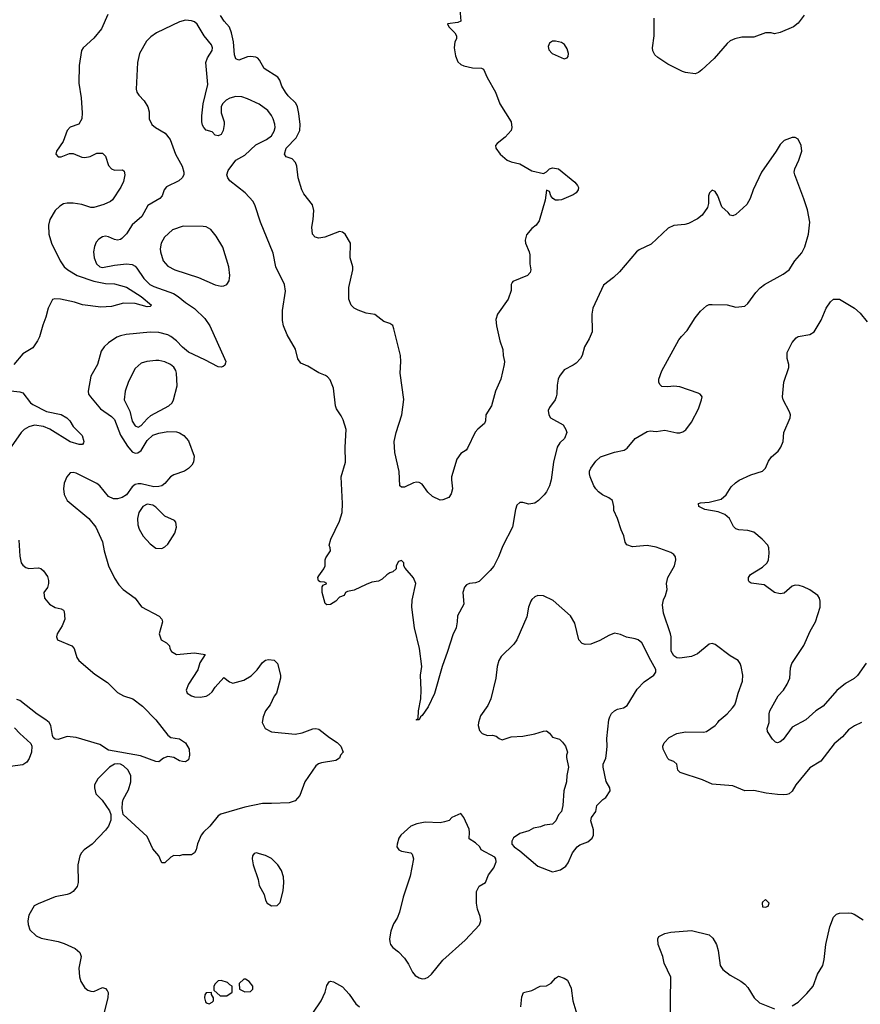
# Model space of a CAD drawing. Header units: inches. Extents: x 1473912 to 1647258, y 640388 to 773423.
# Tile 367 of 420: x 1590189 to 1595871, y 682047 to 688699. Entities that reach past the tile are written whole.
import ezdxf

# ---------------------------------------------------------------- set-up
doc = ezdxf.new("R2010")
doc.units = ezdxf.units.IN
doc.header["$MEASUREMENT"] = 0
doc.layers.add('B5698', color=7, linetype='Continuous')

msp = doc.modelspace()

# ---------------------------------------------------------------- linework, layer by layer
at = {"layer": 'B5698', "color": 5}
for points, elevation in [([(1593164.4, 688770), (1593170.7, 688690), (1593150, 688680.9), (1593081, 688670), (1593090.6, 688650), (1593130.2, 688610.2), (1593140.4, 688590), (1593140.5, 688570), (1593130.5, 688550), (1593126.4, 688510), (1593135.1, 688455.1), (1593150, 688414.8), (1593170, 688395.5), (1593190, 688386.7), (1593250, 688373.7), (1593310, 688372.4), (1593324.9, 688364.9), (1593348.9, 688308.9), (1593405.5, 688210), (1593433.4, 688130), (1593510.8, 688010), (1593514.8, 687970), (1593510.7, 687950), (1593470, 687905.2), (1593416.8, 687863.2), (1593406, 687850), (1593407.3, 687830), (1593435.5, 687790), (1593483, 687750), (1593510, 687738.5), (1593570, 687725.3), (1593650, 687677.8), (1593730, 687660.5), (1593749.6, 687670.4), (1593770, 687690.6), (1593790, 687697.3), (1593830, 687691.3), (1593940.4, 687600.4), (1593959.5, 687579.5), (1593964.9, 687564.9), (1593963.8, 687550), (1593950.5, 687530), (1593930, 687516.3), (1593850, 687483), (1593830, 687479.7), (1593810, 687480.5), (1593792.7, 687490), (1593778.4, 687510), (1593770, 687538), (1593750, 687548), (1593739.7, 687480.3), (1593700.3, 687339.7), (1593680.7, 687310), (1593650, 687289.3), (1593614.2, 687245.8), (1593606, 687210), (1593608.7, 687188.7), (1593633, 687130), (1593636.3, 687110), (1593637.3, 687050), (1593644, 687010), (1593638.8, 686990), (1593621, 686970), (1593522, 686930), (1593516.9, 686923.1), (1593511.3, 686910), (1593512, 686870), (1593491.3, 686810), (1593418, 686710), (1593406.4, 686673.6), (1593410.7, 686630), (1593434.9, 686530), (1593454.9, 686470), (1593456.3, 686430), (1593464.9, 686390), (1593464, 686370), (1593440.5, 686270), (1593404.9, 686190), (1593378.4, 686090), (1593340.7, 686030), (1593337.3, 685990), (1593330.7, 685970), (1593286.3, 685933.7), (1593267.7, 685912.3), (1593216.7, 685803.3), (1593206, 685790), (1593170, 685769.2), (1593144, 685730), (1593108.7, 685611.3), (1593107, 685590), (1593114, 685530), (1593104.9, 685495.1), (1593089, 685471), (1593050, 685455.8), (1593030, 685453), (1592978.3, 685478.3), (1592948.1, 685508.1), (1592910, 685560.9), (1592890, 685571.6), (1592870, 685573.6), (1592850, 685569.6), (1592790, 685541.6), (1592770, 685540.9), (1592759.3, 685550), (1592754.2, 685645.8), (1592724.9, 685775.1), (1592721.1, 685850), (1592733.5, 685910), (1592772.8, 686030), (1592785.9, 686134.1), (1592761.8, 686310), (1592765.5, 686390), (1592762, 686430), (1592718.9, 686610), (1592710, 686632.3), (1592690, 686646.6), (1592650, 686659.3), (1592590, 686706.6), (1592530, 686716.9), (1592476.6, 686736.6), (1592450, 686749.6), (1592429.6, 686770), (1592414.7, 686810), (1592412.8, 686890), (1592440.5, 687010), (1592441.3, 687030), (1592422, 687090), (1592424.2, 687190), (1592390, 687249.4), (1592370, 687264.5), (1592350, 687267), (1592251.3, 687230), (1592210, 687223.6), (1592185.2, 687230), (1592167.3, 687250), (1592162.7, 687297.3), (1592173.3, 687350), (1592176.2, 687410), (1592168, 687448), (1592110, 687522), (1592095.8, 687550), (1592071, 687631), (1592061.3, 687710), (1592053.4, 687733.4), (1592030, 687758), (1591990, 687773.2), (1591978, 687790), (1591989.8, 687830), (1592058.9, 687901.1), (1592082.7, 687950), (1592084.2, 687990), (1592075.2, 688064.8), (1592066.4, 688110), (1592055.6, 688135.6), (1592004.7, 688184.7), (1591985, 688210), (1591960.4, 688250), (1591947.6, 688290), (1591933.1, 688310), (1591840.5, 688370), (1591810, 688426.6), (1591798.9, 688438.9), (1591786.3, 688446.3), (1591750, 688449.8), (1591730, 688448.6), (1591670, 688425.4), (1591650, 688434.5), (1591641.5, 688461.5), (1591633.7, 688550), (1591621.7, 688610), (1591608.2, 688648.2), (1591570.5, 688690), (1591546.5, 688726.5)], 720), ([(1590785.5, 688734.5), (1590742.3, 688637.7), (1590690, 688575.1), (1590618, 688510), (1590606.4, 688490), (1590590.3, 688390), (1590588.5, 688270), (1590603.7, 688170), (1590612, 688070), (1590610.3, 688029.7), (1590590, 687993.2), (1590530, 687972.3), (1590510.6, 687950), (1590483.7, 687876.3), (1590437.6, 687810), (1590433, 687790), (1590450, 687773), (1590470, 687772.2), (1590526.1, 687793.9), (1590550, 687794.2), (1590610, 687770.9), (1590630, 687767.4), (1590664.7, 687775.3), (1590710, 687797.6), (1590750, 687798), (1590770, 687776), (1590790, 687714), (1590810, 687690.4), (1590830, 687683.1), (1590884.9, 687684.9), (1590895.9, 687675.9), (1590899.2, 687650), (1590890, 687606), (1590873.5, 687566.5), (1590817.2, 687482.8), (1590802.8, 687470), (1590758.8, 687450), (1590690, 687429.7), (1590670, 687429.7), (1590608.7, 687450), (1590550, 687459.8), (1590510, 687460.4), (1590485.4, 687454.6), (1590460.2, 687439.8), (1590428.5, 687410), (1590392.4, 687350), (1590384.4, 687310), (1590387.2, 687250), (1590403.1, 687190), (1590463.1, 687070), (1590490.3, 687030), (1590513.7, 687010), (1590578.4, 686970), (1590690, 686931.5), (1590770, 686917.3), (1590830, 686914.5), (1590911.2, 686891.2), (1591011.3, 686830), (1591079.1, 686770), (1591070, 686760.9), (1591050, 686758.9), (1590970, 686781.4), (1590890, 686784.2), (1590810, 686760.8), (1590737.2, 686757.2), (1590613.1, 686773.1), (1590559, 686790), (1590466, 686810), (1590426.8, 686813.2), (1590411.6, 686808.4), (1590381, 686750), (1590366.8, 686690), (1590344.7, 686635.3), (1590323.4, 686556.6), (1590310, 686528.7), (1590277.1, 686482.9), (1590210, 686441.2), (1590150.4, 686369.6)], 720), ([(1595878.8, 683950), (1595831.9, 683928.1), (1595790, 683900.7), (1595750, 683854), (1595692.8, 683807.2), (1595602.8, 683690), (1595530, 683643.7), (1595434.9, 683530), (1595410, 683486.6), (1595390.3, 683469.7), (1595374.4, 683465.6), (1595350, 683461.7), (1595310, 683463.9), (1595233.6, 683473.6), (1595150, 683492.2), (1595090, 683489.7), (1595010, 683523.9), (1594870, 683535), (1594804.2, 683564.2), (1594652.2, 683612.2), (1594636.9, 683630), (1594629.5, 683670), (1594610, 683687.3), (1594579.3, 683699.3), (1594570, 683708.7), (1594538, 683770), (1594535.8, 683790), (1594545.6, 683814.4), (1594579.6, 683850), (1594630, 683876.5), (1594690, 683888.7), (1594810, 683884.9), (1594830, 683890.7), (1594888.7, 683930), (1594908.7, 683950), (1594916, 683964), (1594970, 684010.6), (1595007, 684050), (1595022, 684070), (1595029.5, 684090), (1595045.1, 684150), (1595073.6, 684230), (1595076.9, 684270), (1595065.6, 684330), (1595059.6, 684350), (1595044.5, 684370), (1594990, 684401.7), (1594890, 684478.9), (1594870, 684485.1), (1594850, 684480.5), (1594770, 684414.7), (1594730, 684396.1), (1594650, 684384.8), (1594630, 684387.7), (1594610, 684400.5), (1594592.8, 684432.8), (1594592.3, 684530), (1594588.4, 684550), (1594541.2, 684690), (1594533.2, 684746.8), (1594539.5, 684780.5), (1594553.6, 684810), (1594565.1, 684850), (1594561.3, 684890), (1594569.6, 684929.6), (1594615.8, 685010), (1594623.6, 685050), (1594620.7, 685070), (1594610, 685086), (1594590, 685098.4), (1594490, 685135.8), (1594430, 685146.9), (1594330, 685136.9), (1594291.6, 685151.6), (1594280.9, 685170), (1594272.3, 685212.3), (1594253.2, 685253.2), (1594229.6, 685330), (1594204.1, 685384.1), (1594203.7, 685410), (1594195.1, 685450), (1594170, 685469.4), (1594129.2, 685490), (1594101.2, 685510), (1594082.7, 685530), (1594069.3, 685550), (1594043.7, 685610), (1594039.3, 685630), (1594041.2, 685650), (1594049.2, 685670), (1594082.5, 685717.5), (1594114.2, 685745.8), (1594210, 685776.3), (1594275.3, 685790), (1594295.9, 685804.1), (1594349.5, 685870.5), (1594430, 685916), (1594450, 685921), (1594490, 685917.3), (1594550, 685924.9), (1594630, 685907.7), (1594650, 685907.3), (1594670, 685914), (1594691.4, 685928.6), (1594730, 685981), (1594776, 686070), (1594797.2, 686130), (1594802, 686150), (1594798, 686158), (1594788, 686170), (1594775.5, 686175.5), (1594650, 686218.4), (1594610, 686222.9), (1594570, 686218), (1594530, 686221.2), (1594515.1, 686235.1), (1594509.4, 686250), (1594509.6, 686270), (1594530, 686326), (1594644.9, 686535.1), (1594661.3, 686558.7), (1594701.5, 686598.5), (1594754.2, 686685.8), (1594789.6, 686730.4), (1594830, 686766), (1594850, 686774.8), (1594870, 686774.8), (1594970, 686773.4), (1595030, 686757.3), (1595090, 686764), (1595110, 686781), (1595163.9, 686856.1), (1595193.6, 686886.4), (1595224, 686910), (1595350, 686980.4), (1595389.4, 687010), (1595427.3, 687070), (1595475.5, 687124.5), (1595495.8, 687164.2), (1595521.1, 687250), (1595529.7, 687330), (1595513.7, 687413.7), (1595489.6, 687489.6), (1595427, 687650), (1595424.5, 687670), (1595427.7, 687692.3), (1595454.5, 687750), (1595475.1, 687810), (1595471.2, 687850), (1595450, 687892.3), (1595430, 687903.7), (1595410, 687902.7), (1595356.8, 687883.2), (1595330, 687855.3), (1595302.8, 687810), (1595202, 687670), (1595146.8, 687550), (1595126, 687490), (1595104.7, 687450), (1595030, 687382), (1595010, 687374), (1594990, 687378), (1594976.5, 687396.5), (1594934, 687434), (1594908, 687510), (1594890, 687538), (1594870, 687548), (1594852, 687530), (1594844.7, 687510), (1594843.6, 687456.4), (1594838, 687430), (1594801.4, 687378.6), (1594770, 687354), (1594710, 687322), (1594685.4, 687314.6), (1594610, 687309.2), (1594571.3, 687290), (1594456.4, 687183.6), (1594375.6, 687144.4), (1594357.3, 687130), (1594243.4, 686996.6), (1594202.5, 686957.5), (1594135.3, 686904.7), (1594063, 686750), (1594055.5, 686710), (1594059.1, 686590), (1594037.5, 686542.5), (1594006, 686490), (1593990.7, 686430), (1593978.8, 686410), (1593950, 686379), (1593930, 686364), (1593870, 686334), (1593837.3, 686290), (1593827.7, 686270), (1593820.7, 686230), (1593819.1, 686170), (1593814, 686150), (1593807.3, 686130), (1593770, 686079), (1593762, 686058), (1593764.4, 686030), (1593777.3, 686010), (1593861.4, 685961.4), (1593881, 685930), (1593886, 685910), (1593871.3, 685870), (1593839.6, 685840.4), (1593822, 685810), (1593796, 685710), (1593782, 685590), (1593770.7, 685550), (1593750.8, 685510), (1593734.8, 685490), (1593694.8, 685450), (1593670, 685432.7), (1593630, 685425.2), (1593590, 685437.2), (1593570, 685437.2), (1593550, 685419), (1593540.5, 685390), (1593518.8, 685270), (1593455.1, 685144.9), (1593424.6, 685070), (1593392.8, 685007.2), (1593370, 684977.6), (1593295.6, 684904.4), (1593270, 684895.1), (1593230, 684889.4), (1593210, 684880.9), (1593195.6, 684864.4), (1593184.4, 684830), (1593190.3, 684750), (1593148.9, 684671.1), (1593147, 684630), (1593138.9, 684590), (1593116.5, 684543.5), (1593081.5, 684430), (1593043.6, 684330), (1592993.7, 684146.3), (1592950, 684057.2), (1592910, 683999), (1592898, 683990), (1592890, 683968.7), (1592870, 683966), (1592870, 683972), (1592882, 683978), (1592884.5, 684030), (1592899.7, 684110), (1592902.2, 684170), (1592898.5, 684270), (1592906.2, 684330), (1592891.1, 684450), (1592856.8, 684590), (1592840.4, 684730), (1592842.9, 684777.1), (1592867.6, 684890), (1592850, 684929.3), (1592794.6, 684994.6), (1592786, 685010), (1592786, 685030), (1592770, 685046), (1592750, 685038), (1592734, 685010), (1592734, 684990), (1592711, 684969), (1592690, 684962), (1592670, 684948.7), (1592639.8, 684920.2), (1592613.4, 684906.6), (1592570, 684898), (1592530, 684883.7), (1592450, 684845.2), (1592404.7, 684835.3), (1592391.3, 684828.7), (1592382, 684810), (1592350, 684798), (1592326, 684770), (1592290, 684747), (1592266, 684746), (1592254.6, 684754.6), (1592232.7, 684830), (1592233.6, 684866.4), (1592240.2, 684879.8), (1592266, 684890), (1592250, 684898), (1592220.4, 684900.4), (1592208.7, 684908.7), (1592205.2, 684930), (1592210, 684942), (1592245.2, 684990), (1592253.2, 685010), (1592253.2, 685050), (1592257.2, 685062.8), (1592289, 685110), (1592288.7, 685130), (1592281.2, 685150), (1592292.3, 685190), (1592350, 685311), (1592369.6, 685370), (1592371.6, 685430), (1592361.6, 685610), (1592391.3, 685710), (1592389.8, 685810), (1592395.1, 685930), (1592375.7, 685995.7), (1592362.6, 686022.6), (1592330, 686069.6), (1592322.7, 686090), (1592309.7, 686209.7), (1592286.5, 686266.5), (1592270, 686286), (1592255.3, 686295.3), (1592210, 686312.7), (1592137.2, 686357.2), (1592090, 686379.3), (1592068.1, 686408.1), (1592052.2, 686472.2), (1591996, 686570), (1591972.7, 686630), (1591965.8, 686665.8), (1591966, 686734), (1591985.8, 686865.8), (1591979.6, 686910), (1591921.1, 687030), (1591902, 687122), (1591816.3, 687330), (1591780.7, 687440.7), (1591767.8, 687470), (1591713.3, 687530), (1591609.4, 687610), (1591595.1, 687630), (1591589.5, 687650), (1591598.9, 687681.1), (1591649.2, 687750), (1591710, 687784.4), (1591785.6, 687854.4), (1591858, 687890), (1591890, 687913.8), (1591910, 687945.3), (1591915, 687970), (1591913.1, 687993.1), (1591901.6, 688030), (1591891.6, 688051.6), (1591865.7, 688085.7), (1591807.5, 688127.5), (1591730, 688164.6), (1591690, 688177.2), (1591650, 688180.9), (1591610, 688169.8), (1591584.6, 688155.4), (1591559.6, 688130), (1591550.2, 688110), (1591550.2, 688070.2), (1591570.4, 688010), (1591570.4, 687990), (1591564.9, 687950), (1591550, 687924), (1591530, 687914), (1591510, 687919), (1591490, 687942), (1591450, 687953.2), (1591433.2, 687970), (1591425.6, 687985.6), (1591420.7, 688010), (1591421.3, 688050), (1591428.8, 688130), (1591459.9, 688260.1), (1591446.3, 688410), (1591458.2, 688441.8), (1591489.7, 688490), (1591491.9, 688510), (1591486, 688530), (1591435, 688590), (1591388.4, 688668.4), (1591370, 688683.9), (1591350, 688691.9), (1591310, 688695.3), (1591270, 688685.6), (1591114, 688610), (1591076.4, 688583.6), (1591046.5, 688553.5), (1590998.4, 688470), (1590984.9, 688410), (1590977.1, 688230), (1590982, 688210), (1590993.4, 688190), (1591030.5, 688150), (1591056.3, 688110), (1591063.5, 688076.5), (1591064.9, 688030), (1591082, 687990), (1591107.7, 687970), (1591172.8, 687932.8), (1591206, 687890), (1591242, 687790), (1591288, 687710), (1591298, 687670), (1591298, 687650), (1591288.2, 687630), (1591263.8, 687610), (1591180.5, 687570), (1591165.3, 687550), (1591153.1, 687510), (1591136.5, 687490), (1591055.5, 687444.5), (1591015.8, 687370), (1590950, 687314.2), (1590910, 687252.6), (1590879.4, 687220.6), (1590870, 687213.7), (1590850, 687209.7), (1590830, 687213.1), (1590790, 687232), (1590770, 687236.4), (1590750, 687233.1), (1590723, 687217), (1590705.1, 687194.9), (1590693.8, 687166.2), (1590688.4, 687130), (1590692.7, 687090), (1590708.4, 687050), (1590730, 687028.6), (1590750, 687025.7), (1590830, 687041.7), (1590910, 687050.2), (1590950, 687045), (1590970, 687033.8), (1590981.4, 687021.4), (1591028, 686950), (1591069.4, 686909.4), (1591095.6, 686895.6), (1591229, 686849), (1591260.9, 686830), (1591310, 686789.2), (1591370, 686748.1), (1591439.8, 686679.8), (1591474.9, 686630), (1591574.4, 686410), (1591581.6, 686390), (1591579.9, 686380.1), (1591574.6, 686365.4), (1591563.4, 686356.6), (1591550, 686352), (1591530, 686353.3), (1591441, 686401), (1591330, 686452.1), (1591290, 686485.6), (1591250, 686528.6), (1591210, 686559.3), (1591189.4, 686570), (1591130, 686585), (1591070, 686588.1), (1590908.4, 686571.6), (1590870, 686563.5), (1590846.5, 686553.5), (1590790, 686517), (1590760.5, 686490), (1590740.9, 686459.1), (1590714.9, 686370), (1590670.3, 686289.7), (1590652, 686190), (1590654, 686170), (1590667.2, 686150), (1590734.7, 686070), (1590810, 686017.4), (1590830, 685996.9), (1590871.3, 685891.3), (1590916.9, 685816.9), (1590950, 685780.2), (1590970, 685771.3), (1590986.7, 685773.3), (1591010, 685788.9), (1591050, 685856.5), (1591090, 685893.2), (1591130, 685906.7), (1591190, 685916.3), (1591250, 685913.6), (1591268.9, 685908.9), (1591299.1, 685890), (1591330, 685854.8), (1591368, 685750), (1591363.8, 685710), (1591352.4, 685690), (1591330, 685666.3), (1591302, 685650), (1591230, 685624.1), (1591209.6, 685610.4), (1591170, 685566), (1591149.4, 685550.6), (1591130, 685544.2), (1591096.3, 685543.7), (1591010, 685562.2), (1590990, 685563.9), (1590970, 685559), (1590950, 685542), (1590910, 685488.2), (1590882, 685470), (1590850, 685461.3), (1590822.7, 685462.7), (1590790, 685477.4), (1590730.3, 685550.3), (1590710, 685566.2), (1590570, 685635.8), (1590550, 685640.7), (1590530, 685638), (1590508.5, 685611.5), (1590490, 685568), (1590484.9, 685530), (1590490, 685492), (1590510.8, 685450), (1590657.3, 685330), (1590703.8, 685270), (1590750, 685171.3), (1590760.4, 685110), (1590790.4, 685010), (1590830, 684926.8), (1590859.9, 684879.9), (1590887.7, 684850), (1590970.4, 684790), (1591012.2, 684732.2), (1591131, 684670), (1591150.8, 684650), (1591154.8, 684630), (1591130.8, 684550), (1591144.7, 684510), (1591182, 684490), (1591202, 684470), (1591204.7, 684450), (1591216, 684430), (1591250, 684410.8), (1591370, 684420.7), (1591442, 684410), (1591406, 684354), (1591393.3, 684306.7), (1591330.6, 684210), (1591314.8, 684170), (1591321, 684150), (1591350, 684130.8), (1591370, 684124.9), (1591410, 684122), (1591450, 684128), (1591470, 684139.1), (1591490, 684158), (1591509.8, 684190.2), (1591570, 684254), (1591606.2, 684226.2), (1591630, 684217.1), (1591703.3, 684236.7), (1591752.9, 684267.1), (1591793.3, 684306.7), (1591830, 684356), (1591850, 684371), (1591870, 684376), (1591910, 684371.3), (1591931.3, 684350), (1591950.9, 684270.9), (1591951.3, 684250), (1591926, 684150), (1591910, 684128), (1591882.8, 684070), (1591850.4, 684029.6), (1591835.5, 683990), (1591828.4, 683950), (1591848, 683910), (1591890, 683888.2), (1592050, 683873.1), (1592098.9, 683881.1), (1592170, 683907.3), (1592190, 683910.7), (1592210, 683906.8), (1592282.8, 683850), (1592335.4, 683815.4), (1592359.1, 683790), (1592376, 683750), (1592358, 683730), (1592350.7, 683709.3), (1592326.4, 683693.6), (1592230, 683679.3), (1592208.1, 683671.9), (1592190, 683659), (1592115.5, 683550), (1592082, 683458), (1592050, 683420.9), (1592010, 683407.8), (1591890, 683402.6), (1591830, 683404.7), (1591710, 683379.7), (1591548.9, 683331.1), (1591530, 683319.5), (1591474.9, 683250), (1591430.5, 683210), (1591414.9, 683190), (1591390.8, 683130.8), (1591382.8, 683090), (1591370.7, 683069.3), (1591350, 683057.2), (1591290, 683056), (1591270, 683049.3), (1591230, 683052.7), (1591210, 683041.2), (1591170, 683002.7), (1591162, 683002), (1591150, 683002), (1591146.8, 683006.8), (1591129.2, 683050), (1591090, 683098), (1591050, 683181.6), (1590889.4, 683330), (1590882, 683370), (1590883.7, 683410), (1590889.5, 683430), (1590924.5, 683495.5), (1590939.3, 683550), (1590939.3, 683590), (1590921.5, 683630), (1590890, 683658.4), (1590870, 683668.6), (1590850, 683672.4), (1590830, 683669.9), (1590796.9, 683650), (1590717.1, 683570), (1590695.5, 683530), (1590694.9, 683510), (1590704.9, 683470), (1590746.7, 683426.7), (1590795.1, 683355.1), (1590804.4, 683330), (1590804.9, 683290), (1590790.3, 683250), (1590770, 683224.5), (1590679.5, 683130), (1590625.5, 683090), (1590606, 683070), (1590596.4, 683050), (1590583.1, 682990), (1590583.7, 682870), (1590577.8, 682842.2), (1590551.3, 682808.7), (1590530, 682795.8), (1590510, 682788.3), (1590430, 682773.7), (1590313.2, 682726.8), (1590287.5, 682712.5), (1590250.7, 682649.3), (1590244, 682610), (1590245.8, 682585.8), (1590258.8, 682550), (1590301, 682510), (1590334.2, 682494.2), (1590450, 682472.2), (1590490, 682457.6), (1590563.4, 682423.4), (1590596.1, 682396.1), (1590604, 682370), (1590587.9, 682292.1), (1590592.5, 682232.5), (1590601.7, 682201.7), (1590630, 682158.8), (1590650, 682142.8), (1590670, 682134.8), (1590690, 682134), (1590750, 682160.7), (1590770, 682154.8), (1590781.1, 682141.1), (1590787.7, 682127.7), (1590786, 682090), (1590749, 681950)], 740), ([(1595491, 688730), (1595450, 688675.3), (1595418, 688650), (1595330, 688612.7), (1595290, 688604), (1595269.1, 688609.1), (1595230, 688609.2), (1595150, 688580.9), (1595070, 688580.9), (1595022, 688570), (1594990, 688556), (1594970, 688539), (1594883.4, 688436.6), (1594799.9, 688360.1), (1594776.7, 688343.3), (1594753.6, 688333.6), (1594690, 688342), (1594669.5, 688349.5), (1594570, 688399.5), (1594502.6, 688442.6), (1594481.1, 688461.1), (1594467.7, 688487.7), (1594465.1, 688510), (1594477.4, 688590), (1594476.4, 688710)], 720), ([(1595910, 684350.9), (1595852.1, 684267.9), (1595830, 684248.7), (1595770, 684215.1), (1595712.6, 684167.4), (1595619, 684061), (1595570.3, 684030), (1595501.6, 683970), (1595410, 683919.1), (1595350, 683836.3), (1595330, 683820.5), (1595310, 683812.7), (1595298, 683818), (1595277.5, 683837.5), (1595242.7, 683890), (1595242, 683910), (1595255.1, 683950), (1595253.7, 684010), (1595259.8, 684030), (1595314.6, 684130), (1595350.7, 684169.3), (1595377.3, 684210), (1595395.2, 684250), (1595399.3, 684320.7), (1595407.8, 684350), (1595490, 684470.3), (1595532.6, 684567.4), (1595568.7, 684630), (1595598.2, 684730), (1595599.8, 684770), (1595595.5, 684790), (1595584.2, 684810), (1595530, 684846.3), (1595487.6, 684867.6), (1595456.8, 684876.8), (1595430, 684878), (1595410, 684872.2), (1595355.6, 684824.4), (1595330, 684819.6), (1595290, 684829.6), (1595221.1, 684881.1), (1595132.3, 684892.3), (1595120.2, 684900.2), (1595114, 684910), (1595116, 684930), (1595129.3, 684950), (1595210, 684999.6), (1595241.5, 685030), (1595249.8, 685050.2), (1595254.6, 685094.6), (1595252.1, 685130), (1595245.1, 685150), (1595207.7, 685190), (1595150, 685236.8), (1595110, 685248.7), (1595050, 685252), (1595030, 685259.7), (1595014.6, 685274.6), (1594986.9, 685330), (1594956, 685356), (1594910, 685374.2), (1594819, 685390), (1594779.3, 685410), (1594777.2, 685430), (1594790, 685435.8), (1594850, 685439.5), (1594930, 685460.4), (1594963.7, 685490), (1594998, 685542), (1595026, 685570), (1595052.4, 685587.6), (1595130, 685623.6), (1595209.4, 685650), (1595229.6, 685670), (1595250, 685716), (1595270, 685746.8), (1595315.1, 685784.9), (1595332.7, 685810), (1595349.4, 685850), (1595353.6, 685910), (1595395.6, 686010), (1595398, 686030), (1595392.6, 686050), (1595349.7, 686130), (1595344.7, 686150), (1595353, 686250), (1595387.3, 686350), (1595387.3, 686370), (1595375.6, 686410), (1595376.9, 686450), (1595410, 686517.3), (1595436, 686550), (1595450, 686557.6), (1595530, 686571.6), (1595558.7, 686590), (1595605.1, 686670), (1595639.5, 686750), (1595670, 686794), (1595690, 686810.6), (1595730, 686810.5), (1595830.8, 686750), (1595870, 686717.3), (1595917, 686657)], 720), ([(1590110, 686194.8), (1590190, 686185.7), (1590210, 686177.6), (1590262.6, 686110), (1590278.4, 686098.4), (1590370, 686052.8), (1590470, 686032.4), (1590506.8, 686010), (1590527.3, 685990), (1590550.7, 685950), (1590610.8, 685890), (1590622, 685850), (1590619.6, 685840.4), (1590614, 685830), (1590590.8, 685829.2), (1590530, 685847.6), (1590393.2, 685933.2), (1590349.9, 685949.9), (1590290, 685958.6), (1590250, 685948.8), (1590218.7, 685930), (1590198.9, 685910), (1590115.8, 685790)], 720), ([(1590183.4, 685183.4), (1590190, 685074), (1590199.5, 685030), (1590210, 685013.4), (1590230, 684998.4), (1590252.1, 684992.1), (1590315.4, 684995.4), (1590331.4, 684991.4), (1590350, 684974.9), (1590377.3, 684937.3), (1590384.7, 684910), (1590384.2, 684890), (1590376.1, 684863.9), (1590352.4, 684830), (1590357.6, 684790), (1590390.2, 684750.2), (1590430, 684728.4), (1590470, 684719.5), (1590484.9, 684710), (1590490, 684701), (1590493.4, 684650), (1590476.1, 684603.9), (1590442.8, 684550), (1590437.3, 684530), (1590444.9, 684510), (1590541, 684470), (1590556.3, 684450), (1590574.9, 684390), (1590589.1, 684369.1), (1590698, 684278), (1590782, 684222), (1590850, 684154), (1590890, 684131.8), (1590953.4, 684110), (1591020.2, 684060.2), (1591109.3, 683969.3), (1591190, 683865.5), (1591211.3, 683850), (1591270, 683840.3), (1591310, 683814.4), (1591334.4, 683770), (1591337.1, 683730), (1591330, 683699), (1591310, 683685.1), (1591290, 683687.3), (1591270, 683692.7), (1591230, 683714.5), (1591190, 683722), (1591161, 683710), (1591130, 683686), (1591110, 683687), (1591006.4, 683726.4), (1590790, 683764.7), (1590730, 683802.3), (1590571.2, 683848.8), (1590510, 683855.5), (1590450, 683835.4), (1590430, 683838.7), (1590416.2, 683850), (1590410, 683864), (1590399.8, 683930), (1590388.6, 683950), (1590366, 683970), (1590306.4, 684006.4), (1590190, 684098.7), (1590170, 684107.1)], 720), ([(1590154.5, 683914.5), (1590190, 683876.4), (1590263.8, 683810), (1590270.4, 683790), (1590268.7, 683750), (1590252.8, 683707.2), (1590236.7, 683683.3), (1590210, 683664.7), (1590090, 683648.4)], 720), ([(1595410, 682037.1), (1595450, 682061.3), (1595510, 682119.5), (1595552.2, 682170), (1595581.3, 682250), (1595617.2, 682310), (1595626.9, 682350), (1595636.9, 682450), (1595664.4, 682570), (1595690, 682634.8), (1595710, 682656.3), (1595730, 682663), (1595790, 682665.5), (1595810, 682662), (1595830, 682656.3), (1595890, 682618.8)], 740), ([(1594586.3, 681913.7), (1594589.4, 682230), (1594545.4, 682325.4), (1594536.4, 682370), (1594505.4, 682450), (1594501.3, 682490), (1594510, 682504.9), (1594550, 682526.4), (1594590, 682534.4), (1594730, 682546.4), (1594850, 682516.4), (1594874.5, 682494.5), (1594899.6, 682450), (1594910.3, 682410), (1594922.4, 682310), (1594941.4, 682281.4), (1594990, 682243), (1595063.4, 682203.4), (1595090, 682182.8), (1595110, 682161), (1595153.4, 682090), (1595190, 682058), (1595290, 682017.1)], 740), ([(1593575.6, 682030), (1593582, 682098), (1593594, 682126), (1593650, 682141), (1593706, 682170), (1593750, 682171), (1593782, 682190), (1593810, 682224.7), (1593830, 682238), (1593870, 682224.7), (1593891, 682210), (1593915.8, 682155.8), (1593928.5, 682070), (1593980.7, 681890)], 740), ([(1592170, 681987.7), (1592227.6, 682070), (1592253.6, 682130), (1592265.1, 682174.9), (1592281.2, 682198.8), (1592290, 682204), (1592310, 682198), (1592370, 682164.4), (1592415.5, 682115.5), (1592461.1, 682050), (1592486, 682030)], 740)]:
    msp.add_lwpolyline(points, dxfattribs=dict(at, elevation=elevation))
for points, elevation in [([(1593790, 688554.5), (1593770, 688541.2), (1593762, 688518), (1593764.7, 688495.3), (1593787, 688470), (1593870, 688434.3), (1593890, 688442.4), (1593895.8, 688450), (1593898.3, 688470), (1593890, 688501.2), (1593872, 688532), (1593850, 688544.2), (1593810, 688554)], 740), ([(1591295.2, 687304.8), (1591221.7, 687278.3), (1591168.9, 687230), (1591146.3, 687190), (1591139.1, 687150), (1591140.2, 687130), (1591158.2, 687070), (1591190, 687032.9), (1591238, 687010), (1591398.4, 686958.4), (1591510, 686907), (1591550, 686898.4), (1591570, 686900.4), (1591590, 686910.6), (1591605.1, 686934.9), (1591609.7, 686970), (1591603, 687030), (1591561.1, 687161.1), (1591517.4, 687237.4), (1591481.1, 687281.1), (1591450, 687299.3), (1591430, 687302.5)], 760), ([(1591130, 686397.5), (1591110, 686397.3), (1591049.3, 686390.7), (1591010, 686378.5), (1590970, 686342.9), (1590924.9, 686255.1), (1590901.2, 686190), (1590895.5, 686130), (1590934.5, 686054.5), (1590950, 685986), (1590970, 685954.7), (1590990, 685945.4), (1591010, 685957.5), (1591050, 686002.7), (1591076.1, 686023.9), (1591197, 686090), (1591219.5, 686110), (1591229.5, 686130), (1591253.6, 686226.4), (1591249.7, 686310), (1591243.9, 686330), (1591230, 686351), (1591208, 686370), (1591170, 686388.2)], 760), ([(1591050, 685425.3), (1591021.1, 685410), (1590994, 685370), (1590984.7, 685330), (1590987.1, 685287.1), (1590997.8, 685257.8), (1591024.4, 685210), (1591070, 685157.1), (1591110, 685128.5), (1591150, 685126.7), (1591170, 685137.1), (1591190, 685155.5), (1591237.6, 685230), (1591249.6, 685270), (1591245.4, 685305.4), (1591235.6, 685315.6), (1591170, 685344.4), (1591110, 685405.1), (1591090, 685418.4)], 760), ([(1593690.4, 684809.6), (1593670, 684800.9), (1593650, 684782.7), (1593643.1, 684770), (1593628.8, 684730), (1593615.9, 684664.1), (1593550, 684509.5), (1593530, 684480.7), (1593443.9, 684396.1), (1593428.5, 684370), (1593415.3, 684330), (1593406.5, 684250), (1593374.4, 684110), (1593353.5, 684066.5), (1593304.5, 683995.5), (1593290.3, 683950), (1593288.8, 683930), (1593297.7, 683897.7), (1593315.6, 683875.6), (1593350, 683863), (1593384.5, 683864.5), (1593410, 683858.8), (1593430, 683842.8), (1593450, 683834.8), (1593510, 683854.8), (1593590, 683858.8), (1593670, 683874.8), (1593730, 683893.4), (1593750, 683894), (1593770, 683878), (1593790, 683851.3), (1593837.3, 683837.3), (1593858, 683818), (1593878, 683790), (1593890.9, 683750.9), (1593884.7, 683730), (1593885.4, 683714.6), (1593898.8, 683650), (1593887.1, 683592.9), (1593884, 683550), (1593866.8, 683490), (1593861, 683390), (1593852, 683350), (1593830, 683328), (1593813.7, 683286.3), (1593790, 683264), (1593736.5, 683256.5), (1593710, 683246.6), (1593662.5, 683237.5), (1593630, 683219), (1593570, 683201.2), (1593527.7, 683172.3), (1593516, 683150), (1593516, 683130), (1593530.6, 683110.6), (1593570, 683084), (1593690, 682980.7), (1593790, 682942.8), (1593810, 682946), (1593844.7, 682955.3), (1593880.2, 682979.8), (1593896.5, 683003.5), (1593926, 683070), (1593957.2, 683110), (1593975.9, 683124.1), (1594030, 683145.5), (1594058, 683170), (1594066.6, 683190), (1594066.3, 683226.3), (1594050, 683286), (1594053.2, 683310), (1594082, 683350), (1594089.6, 683390.4), (1594130, 683431.3), (1594150, 683444.7), (1594179, 683490), (1594177.2, 683510), (1594152.5, 683552.5), (1594133.3, 683650), (1594133.3, 683670), (1594149.6, 683710), (1594155.2, 683744.8), (1594158.9, 683790), (1594156.6, 683843.4), (1594171.2, 683968.8), (1594178.7, 683990), (1594190, 684010.7), (1594210, 684030.6), (1594230, 684040.5), (1594270, 684050.5), (1594294.3, 684065.7), (1594363.3, 684176.7), (1594410, 684226.4), (1594474.5, 684270), (1594489.6, 684290), (1594489.7, 684310), (1594453.7, 684370), (1594395.1, 684490), (1594370, 684509.6), (1594350, 684516.9), (1594290, 684528), (1594250, 684545.6), (1594210, 684554), (1594170, 684538.7), (1594110, 684504.2), (1594050, 684480.7), (1594010, 684478.4), (1593990, 684483.7), (1593968.4, 684508.4), (1593941.3, 684621.3), (1593912.2, 684672.2), (1593794.7, 684774.7), (1593730, 684806)], 760), ([(1593170, 683335.3), (1593110, 683308), (1593090.9, 683289.1), (1593061, 683279), (1593030, 683273.2), (1592930, 683277.2), (1592874.4, 683265.6), (1592832, 683250), (1592766, 683190), (1592750.9, 683169.1), (1592741, 683130), (1592738, 683110), (1592752, 683090), (1592770, 683081), (1592832, 683070), (1592841, 683061), (1592851, 683030), (1592827.5, 682912.5), (1592780.7, 682770), (1592757.1, 682670), (1592740.5, 682630), (1592715.5, 682590), (1592698, 682542), (1592688.2, 682490), (1592690.5, 682470), (1592696.3, 682450), (1592710.7, 682430), (1592750, 682402), (1592790, 682359.1), (1592817.8, 682317.8), (1592844.5, 682264.5), (1592862.5, 682242.5), (1592890, 682225.3), (1592910, 682220.2), (1592930, 682222.4), (1592950, 682231.3), (1592973.3, 682250), (1593050, 682344.2), (1593200.3, 682479.7), (1593296.9, 682583.1), (1593305.6, 682610), (1593301, 682641), (1593283.6, 682690), (1593275.6, 682730), (1593277, 682810), (1593294.2, 682845.8), (1593337.2, 682870), (1593358, 682922), (1593393.2, 682970), (1593408.7, 683010), (1593408, 683030), (1593400.4, 683040.4), (1593308, 683090), (1593298, 683110), (1593270, 683138), (1593226, 683166), (1593229.3, 683210), (1593226, 683230), (1593190, 683308)], 760), ([(1591790, 683069.3), (1591774, 683066), (1591762, 683050), (1591760.5, 683030), (1591766.7, 682990), (1591800.4, 682890), (1591808.7, 682848.7), (1591841, 682790), (1591851.1, 682751.1), (1591862, 682730), (1591890, 682712), (1591930, 682714), (1591950, 682734), (1591970, 682814), (1591974.7, 682870), (1591971.4, 682908.6), (1591958, 682950), (1591933.6, 682990), (1591890, 683031.8), (1591850, 683051.6), (1591810, 683063.7)], 760), ([(1595230, 682755.3), (1595210, 682738), (1595207.3, 682730), (1595210, 682706), (1595230, 682702.8), (1595248, 682710), (1595254, 682730)], 760), ([(1591550, 682208), (1591530, 682206), (1591510, 682186), (1591502, 682170), (1591502, 682142), (1591543.6, 682103.6), (1591590, 682104.7), (1591626, 682130), (1591626, 682170), (1591610, 682178), (1591594, 682194)], 760), ([(1591716.4, 682216.4), (1591703.6, 682216.4), (1591672.7, 682187.3), (1591674, 682150), (1591710, 682132), (1591750, 682134), (1591766, 682150), (1591766, 682170), (1591740.4, 682200.4)], 760), ([(1591486, 682126), (1591450, 682124), (1591440.7, 682110), (1591437.3, 682090), (1591444.9, 682064.9), (1591450, 682058), (1591470, 682051.3), (1591490, 682062), (1591498, 682070), (1591498, 682090), (1591486, 682114)], 760)]:
    msp.add_lwpolyline(points, close=True, dxfattribs=dict(at, elevation=elevation))

doc.saveas('drawing.dxf')
